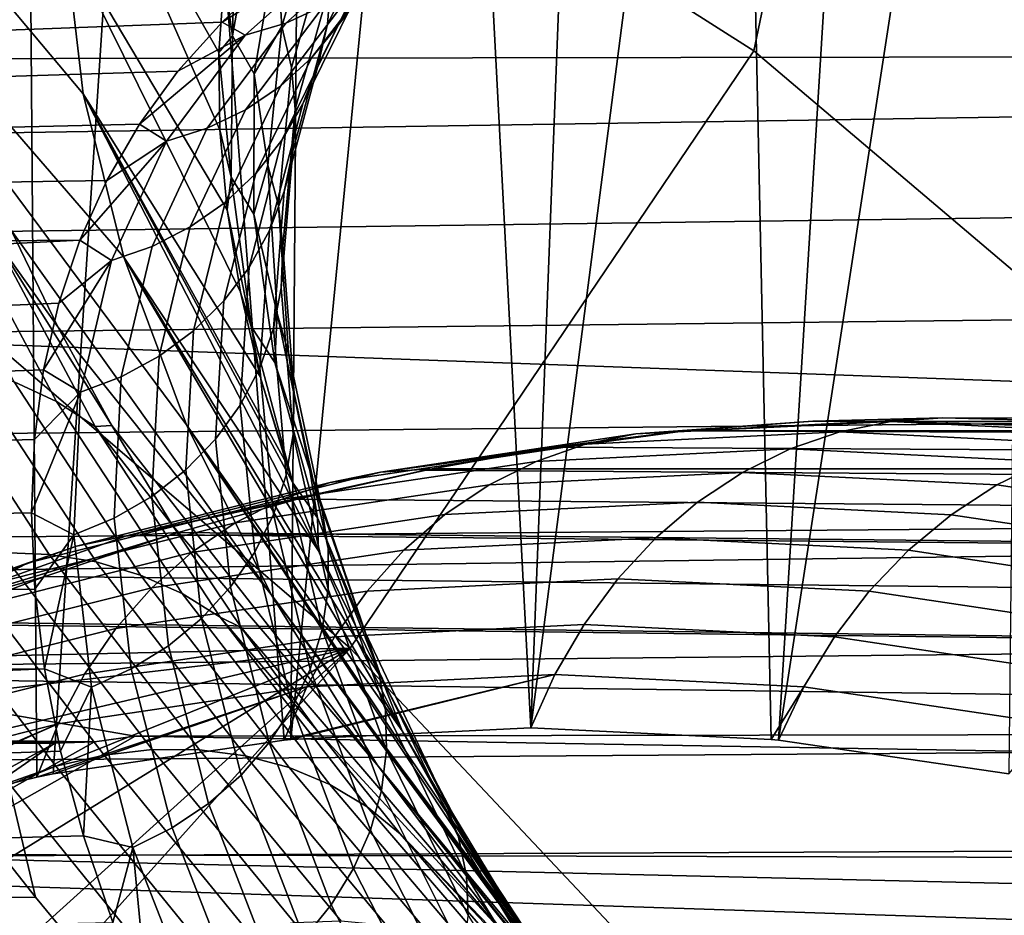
# Model space of a CAD drawing. Header units: metres. Extents: x -240 to 45, y -77 to 27.
# Tile 495 of 656: x -177.698 to -176.764, y 5.378 to 6.228. Entities that reach past the tile are written whole.
import ezdxf

# ---------------------------------------------------------------- set-up
doc = ezdxf.new("R2010")
doc.units = ezdxf.units.M
doc.layers.add('solid_102011X2', color=7, linetype='CONTINUOUS')

msp = doc.modelspace()

# ---------------------------------------------------------------- linework, layer by layer
at = {"layer": 'solid_102011X2'}
for points in [[(-177.384277, 5.631658, 304.724884), (-178.125336, 6.26721, 304.048279), (-178.01207, 6.840441, 304.676178), (-177.001266, 6.198217, 305.697357)], [(-177.001266, 6.198217, 305.697357), (-178.01207, 6.840441, 304.676178), (-176.882492, 6.765562, 306.317352)], [(-176.260422, 5.570299, 306.36084), (-177.001266, 6.198217, 305.697357), (-176.882492, 6.765562, 306.317352), (-175.864029, 6.130936, 307.328949)], [(-175.864029, 6.130936, 307.328949), (-176.882492, 6.765562, 306.317352), (-175.739716, 6.692486, 307.94101)], [(-177.504028, 6.266969, 291.256989), (-177.509003, 6.196555, 291.062134), (-177.651291, 6.447867, 291.197632), (-177.626053, 6.579275, 291.578094)], [(-177.819366, 6.373904, 290.398529), (-177.839737, 6.532369, 290.778656), (-177.655167, 6.306584, 290.818359), (-177.637802, 6.157432, 290.442566)], [(-177.348022, 6.494355, 294.985748), (-177.262375, 6.498573, 295.128296), (-177.212769, 5.555875, 295.210846), (-177.44075, 5.54488, 294.831451)], [(-177.262375, 6.498573, 295.128296), (-177.176544, 6.5, 295.271149), (-177.212769, 5.555875, 295.210846)], [(-177.090729, 6.498575, 295.413971), (-177.212769, 5.555875, 295.210846), (-177.176544, 6.5, 295.271149)], [(-177.090729, 6.498575, 295.413971), (-177.005081, 6.494358, 295.556488), (-176.984802, 5.54488, 295.59024), (-177.212769, 5.555875, 295.210846)], [(-177.518814, 6.477532, 294.701508), (-177.433487, 6.487346, 294.843506), (-177.44075, 5.54488, 294.831451), (-177.447083, 5.544262, 294.820892)], [(-177.348022, 6.494355, 294.985748), (-177.44075, 5.54488, 294.831451), (-177.433487, 6.487346, 294.843506)], [(-177.005081, 6.494358, 295.556488), (-176.919617, 6.487349, 295.69873), (-176.977768, 5.544192, 295.601959), (-176.984802, 5.54488, 295.59024)], [(-176.83429, 6.477536, 295.840759), (-176.977768, 5.544192, 295.601959), (-176.919617, 6.487349, 295.69873)], [(-177.604034, 6.46491, 294.559692), (-177.518814, 6.477532, 294.701508), (-177.447083, 5.544262, 294.820892), (-177.666428, 5.512226, 294.455841)], [(-176.749084, 6.464914, 295.982574), (-176.759125, 5.512225, 295.965851), (-176.977768, 5.544192, 295.601959), (-176.83429, 6.477536, 295.840759)], [(-177.68895, 6.449529, 294.418335), (-177.604034, 6.46491, 294.559692), (-177.666428, 5.512226, 294.455841), (-177.681732, 5.509223, 294.430389)], [(-177.773468, 6.43143, 294.27771), (-177.68895, 6.449529, 294.418335), (-177.681732, 5.509223, 294.430389), (-177.889053, 5.458401, 294.085327)], [(-176.252045, 6.367915, 345.920898), (-178.068878, 6.439284, 344.531738), (-178.229309, 5.938097, 344.71344), (-176.408203, 5.872274, 346.102661)], [(-177.508087, 6.123306, 290.867432), (-177.501266, 6.04747, 290.67334), (-177.655167, 6.306584, 290.818359), (-177.651291, 6.447867, 291.197632)], [(-177.509003, 6.196555, 291.062134), (-177.508087, 6.123306, 290.867432), (-177.651291, 6.447867, 291.197632)], [(-177.775223, 6.205659, 290.01886), (-177.819366, 6.373904, 290.398529), (-177.637802, 6.157432, 290.442566), (-177.599289, 6.002419, 290.072388)], [(-177.350784, 6.332348, 292.216492), (-177.405991, 6.223546, 291.835175), (-177.402802, 6.263298, 291.822327), (-177.346832, 6.372315, 292.204559)], [(-177.320511, 6.319519, 292.635162), (-177.39592, 6.222575, 292.25531), (-177.37558, 6.25674, 292.242096), (-177.299698, 6.353388, 292.621918)], [(-177.473953, 6.337422, 291.525085), (-177.495926, 6.212463, 291.15329), (-177.493332, 6.33434, 291.451355)], [(-177.475449, 6.176534, 291.161072), (-177.495926, 6.212463, 291.15329), (-177.473953, 6.337422, 291.525085), (-177.454422, 6.300753, 291.531525)], [(-177.413834, 6.342721, 291.798706), (-177.449249, 6.221346, 291.414551), (-177.454422, 6.300753, 291.531525)], [(-177.405441, 6.303283, 291.810089), (-177.440033, 6.182539, 291.427368), (-177.449249, 6.221346, 291.414551), (-177.413834, 6.342721, 291.798706)], [(-177.495926, 6.212463, 291.15329), (-177.504028, 6.266969, 291.256989), (-177.493332, 6.33434, 291.451355)], [(-177.360428, 6.293571, 292.229095), (-177.414917, 6.184802, 291.848389), (-177.405991, 6.223546, 291.835175), (-177.350784, 6.332348, 292.216492)], [(-177.348511, 6.310327, 293.069153), (-177.445358, 6.224403, 292.687805), (-177.409058, 6.241108, 292.675201), (-177.312363, 6.326304, 293.055267)], [(-177.346024, 6.289134, 292.648621), (-177.421082, 6.191741, 292.268402), (-177.39592, 6.222575, 292.25531), (-177.320511, 6.319519, 292.635162)], [(-177.386795, 6.299777, 293.08252), (-177.483917, 6.213039, 292.699646), (-177.445358, 6.224403, 292.687805), (-177.348511, 6.310327, 293.069153)], [(-177.48851, 5.969352, 290.480408), (-177.469833, 5.889295, 290.289215), (-177.637802, 6.157432, 290.442566), (-177.655167, 6.306584, 290.818359)], [(-177.501266, 6.04747, 290.67334), (-177.48851, 5.969352, 290.480408), (-177.655167, 6.306584, 290.818359)], [(-177.386795, 6.299777, 293.08252), (-177.475235, 6.254811, 292.911407), (-177.506027, 6.225569, 292.785858)], [(-177.386795, 6.299777, 293.08252), (-177.506027, 6.225569, 292.785858), (-177.483917, 6.213039, 292.699646)], [(-177.449249, 6.221346, 291.414551), (-177.475449, 6.176534, 291.161072), (-177.454422, 6.300753, 291.531525)], [(-177.402802, 6.263298, 291.822327), (-177.436569, 6.142999, 291.440796), (-177.440033, 6.182539, 291.427368), (-177.405441, 6.303283, 291.810089)], [(-172.924713, 6.298069, 298.676453), (-179.152237, 6.274087, 302.465759), (-179.0466, 6.188803, 302.566711), (-172.724335, 6.198757, 298.749054)], [(-177.375732, 6.262825, 292.662048), (-177.450562, 6.164839, 292.281158), (-177.421082, 6.191741, 292.268402), (-177.346024, 6.289134, 292.648621)], [(-177.37558, 6.25674, 292.242096), (-177.429428, 6.147823, 291.861725), (-177.414917, 6.184802, 291.848389), (-177.360428, 6.293571, 292.229095)], [(-178.407257, 5.609113, 303.15036), (-178.494873, 5.695514, 303.072998), (-178.125336, 6.26721, 304.048279), (-177.384277, 5.631658, 304.724884)], [(-177.495926, 6.212463, 291.15329), (-177.509003, 6.196555, 291.062134), (-177.504028, 6.266969, 291.256989)], [(-177.409058, 6.241108, 292.675201), (-177.483795, 6.142395, 292.293304), (-177.450562, 6.164839, 292.281158), (-177.375732, 6.262825, 292.662048)], [(-177.405991, 6.223546, 291.835175), (-177.438965, 6.103496, 291.454529), (-177.436569, 6.142999, 291.440796), (-177.402802, 6.263298, 291.822327)], [(-178.432098, 6.190853, 293.181549), (-177.506027, 6.225569, 292.785858), (-177.475235, 6.254811, 292.911407), (-178.351791, 6.22998, 293.315186)], [(-177.39592, 6.222575, 292.25531), (-177.449249, 6.113328, 291.874878), (-177.429428, 6.147823, 291.861725), (-177.37558, 6.25674, 292.242096)], [(-177.445358, 6.224403, 292.687805), (-177.520111, 6.124847, 292.304657), (-177.483795, 6.142395, 292.293304), (-177.409058, 6.241108, 292.675201)], [(-178.511703, 6.149262, 293.049072), (-177.547852, 6.178827, 292.596771), (-177.506027, 6.225569, 292.785858), (-178.432098, 6.190853, 293.181549)], [(-177.483917, 6.213039, 292.699646), (-177.558823, 6.112536, 292.314941), (-177.520111, 6.124847, 292.304657), (-177.445358, 6.224403, 292.687805)], [(-177.483917, 6.213039, 292.699646), (-177.506027, 6.225569, 292.785858), (-177.547852, 6.178827, 292.596771)], [(-177.449249, 6.221346, 291.414551), (-177.462463, 6.089693, 291.032227), (-177.475449, 6.176534, 291.161072)], [(-177.421082, 6.191741, 292.268402), (-177.473953, 6.081992, 291.887634), (-177.449249, 6.113328, 291.874878), (-177.39592, 6.222575, 292.25531)], [(-177.440033, 6.182539, 291.427368), (-177.452438, 6.051583, 291.046448), (-177.462463, 6.089693, 291.032227), (-177.449249, 6.221346, 291.414551)], [(-177.414917, 6.184802, 291.848389), (-177.447159, 6.0648, 291.468353), (-177.438965, 6.103496, 291.454529), (-177.405991, 6.223546, 291.835175)], [(-177.743851, 6.11799, 289.828796), (-177.775223, 6.205659, 290.01886), (-177.599289, 6.002419, 290.072388), (-177.539764, 5.843543, 289.710052)], [(-177.483917, 6.213039, 292.699646), (-177.547852, 6.178827, 292.596771), (-177.58432, 6.128723, 292.407013)], [(-177.483917, 6.213039, 292.699646), (-177.58432, 6.128723, 292.407013), (-177.558823, 6.112536, 292.314941)], [(-177.495926, 6.212463, 291.15329), (-177.497314, 6.07852, 290.783966), (-177.509003, 6.196555, 291.062134)], [(-177.475922, 6.043401, 290.79306), (-177.497314, 6.07852, 290.783966), (-177.495926, 6.212463, 291.15329), (-177.475449, 6.176534, 291.161072)], [(-172.724335, 6.198757, 298.749054), (-179.0466, 6.188803, 302.566711), (-178.941681, 6.1013, 302.665619)], [(-172.724335, 6.198757, 298.749054), (-178.941681, 6.1013, 302.665619), (-178.837616, 6.011714, 302.762482), (-172.521652, 6.097496, 298.815002)], [(-177.497314, 6.07852, 290.783966), (-177.508087, 6.123306, 290.867432), (-177.509003, 6.196555, 291.062134)], [(-176.790131, 5.000841, 305.225067), (-177.384277, 5.631658, 304.724884), (-177.001266, 6.198217, 305.697357), (-176.260422, 5.570299, 306.36084)], [(-177.450562, 6.164839, 292.281158), (-177.503098, 6.054426, 291.899719), (-177.473953, 6.081992, 291.887634), (-177.421082, 6.191741, 292.268402)], [(-178.59053, 6.105274, 292.917877), (-177.58432, 6.128723, 292.407013), (-177.547852, 6.178827, 292.596771), (-178.511703, 6.149262, 293.049072)], [(-177.429428, 6.147823, 291.861725), (-177.460968, 6.027666, 291.481995), (-177.447159, 6.0648, 291.468353), (-177.414917, 6.184802, 291.848389)], [(-177.436569, 6.142999, 291.440796), (-177.448166, 6.012537, 291.061035), (-177.452438, 6.051583, 291.046448), (-177.440033, 6.182539, 291.427368)], [(-177.462463, 6.089693, 291.032227), (-177.475922, 6.043401, 290.79306), (-177.475449, 6.176534, 291.161072)], [(-177.483795, 6.142395, 292.293304), (-177.536102, 6.031166, 291.910919), (-177.503098, 6.054426, 291.899719), (-177.450562, 6.164839, 292.281158)], [(-177.414581, 5.723922, 289.911987), (-177.599289, 6.002419, 290.072388), (-177.637802, 6.157432, 290.442566)], [(-177.438736, 5.788494, 290.056671), (-177.414581, 5.723922, 289.911987), (-177.637802, 6.157432, 290.442566)], [(-177.44519, 5.807389, 290.099609), (-177.438736, 5.788494, 290.056671), (-177.637802, 6.157432, 290.442566)], [(-177.469833, 5.889295, 290.289215), (-177.44519, 5.807389, 290.099609), (-177.637802, 6.157432, 290.442566)], [(-177.520111, 6.124847, 292.304657), (-177.572327, 6.012667, 291.92099), (-177.536102, 6.031166, 291.910919), (-177.483795, 6.142395, 292.293304)], [(-177.449249, 6.113328, 291.874878), (-177.480164, 5.992819, 291.495148), (-177.460968, 6.027666, 291.481995), (-177.429428, 6.147823, 291.861725)], [(-177.438965, 6.103496, 291.454529), (-177.449753, 5.973318, 291.075684), (-177.448166, 6.012537, 291.061035), (-177.436569, 6.142999, 291.440796)], [(-178.668655, 6.058805, 292.787872), (-177.615387, 6.075311, 292.216614), (-177.58432, 6.128723, 292.407013), (-178.59053, 6.105274, 292.917877)], [(-177.558823, 6.112536, 292.314941), (-177.58432, 6.128723, 292.407013), (-177.615387, 6.075311, 292.216614)], [(-177.558823, 6.112536, 292.314941), (-177.611053, 5.99929, 291.929749), (-177.572327, 6.012667, 291.92099), (-177.520111, 6.124847, 292.304657)], [(-177.497314, 6.07852, 290.783966), (-177.501266, 6.04747, 290.67334), (-177.508087, 6.123306, 290.867432)], [(-177.706085, 6.028161, 289.63855), (-177.743851, 6.11799, 289.828796), (-177.539764, 5.843543, 289.710052), (-177.459473, 5.682556, 289.356506)], [(-177.558823, 6.112536, 292.314941), (-177.615387, 6.075311, 292.216614), (-177.640991, 6.018631, 292.025452)], [(-177.558823, 6.112536, 292.314941), (-177.640991, 6.018631, 292.025452), (-177.611053, 5.99929, 291.929749)], [(-177.473953, 6.081992, 291.887634), (-177.504349, 5.960938, 291.507568), (-177.480164, 5.992819, 291.495148), (-177.449249, 6.113328, 291.874878)], [(-177.447159, 6.0648, 291.468353), (-177.457153, 5.934688, 291.090118), (-177.449753, 5.973318, 291.075684), (-177.438965, 6.103496, 291.454529)], [(-172.521652, 6.097496, 298.815002), (-178.837616, 6.011714, 302.762482), (-178.734436, 5.920009, 302.8573), (-172.31665, 5.994461, 298.874268)], [(-177.462463, 6.089693, 291.032227), (-177.453598, 5.948964, 290.652893), (-177.475922, 6.043401, 290.79306)], [(-177.452438, 6.051583, 291.046448), (-177.44278, 5.911613, 290.668488), (-177.453598, 5.948964, 290.652893), (-177.462463, 6.089693, 291.032227)], [(-178.745956, 6.009986, 292.65918), (-177.640991, 6.018631, 292.025452), (-177.615387, 6.075311, 292.216614), (-178.668655, 6.058805, 292.787872)], [(-177.503098, 6.054426, 291.899719), (-177.533035, 5.932646, 291.519012), (-177.504349, 5.960938, 291.507568), (-177.473953, 6.081992, 291.887634)], [(-177.497314, 6.07852, 290.783966), (-177.478241, 5.936756, 290.418121), (-177.501266, 6.04747, 290.67334)], [(-177.455948, 5.902518, 290.428467), (-177.478241, 5.936756, 290.418121), (-177.497314, 6.07852, 290.783966), (-177.475922, 6.043401, 290.79306)], [(-177.759827, 6.046215, 289.522797), (-177.663086, 5.865429, 289.153809), (-177.703186, 5.884206, 289.132507), (-177.800507, 6.06619, 289.503815)], [(-177.460968, 6.027666, 291.481995), (-177.47023, 5.897403, 291.104065), (-177.457153, 5.934688, 291.090118), (-177.447159, 6.0648, 291.468353)], [(-177.72258, 6.021518, 289.543243), (-177.626389, 5.841871, 289.176483), (-177.663086, 5.865429, 289.153809), (-177.759827, 6.046215, 289.522797)], [(-177.536102, 6.031166, 291.910919), (-177.565704, 5.908494, 291.529297), (-177.533035, 5.932646, 291.519012), (-177.503098, 6.054426, 291.899719)], [(-177.478241, 5.936756, 290.418121), (-177.48851, 5.969352, 290.480408), (-177.501266, 6.04747, 290.67334)], [(-177.448166, 6.012537, 291.061035), (-177.437698, 5.873112, 290.684235), (-177.44278, 5.911613, 290.668488), (-177.452438, 6.051583, 291.046448)], [(-177.453598, 5.948964, 290.652893), (-177.455948, 5.902518, 290.428467), (-177.475922, 6.043401, 290.79306)], [(-177.72258, 6.021518, 289.543243), (-177.706085, 6.028161, 289.63855), (-177.661743, 5.936324, 289.44809)], [(-177.661743, 5.936324, 289.44809), (-177.706085, 6.028161, 289.63855), (-177.459473, 5.682556, 289.356506)], [(-177.572327, 6.012667, 291.92099), (-177.601685, 5.888952, 291.538177), (-177.565704, 5.908494, 291.529297), (-177.536102, 6.031166, 291.910919)], [(-177.480164, 5.992819, 291.495148), (-177.488708, 5.862189, 291.117249), (-177.47023, 5.897403, 291.104065), (-177.460968, 6.027666, 291.481995)], [(-178.897781, 5.905663, 292.406525), (-177.661026, 5.958728, 291.833557), (-177.640991, 6.018631, 292.025452), (-178.822327, 5.95897, 292.532104)], [(-178.745956, 6.009986, 292.65918), (-178.822327, 5.95897, 292.532104), (-177.640991, 6.018631, 292.025452)], [(-177.72258, 6.021518, 289.543243), (-177.661743, 5.936324, 289.44809), (-177.610687, 5.842704, 289.257477)], [(-177.72258, 6.021518, 289.543243), (-177.610687, 5.842704, 289.257477), (-177.626389, 5.841871, 289.176483)], [(-177.611053, 5.99929, 291.929749), (-177.640991, 6.018631, 292.025452), (-177.661026, 5.958728, 291.833557)], [(-177.611053, 5.99929, 291.929749), (-177.640289, 5.874403, 291.545471), (-177.601685, 5.888952, 291.538177), (-177.572327, 6.012667, 291.92099)], [(-177.449753, 5.973318, 291.075684), (-177.438461, 5.834211, 290.699768), (-177.437698, 5.873112, 290.684235), (-177.448166, 6.012537, 291.061035)], [(-177.335159, 5.552964, 289.542236), (-177.539764, 5.843543, 289.710052), (-177.599289, 6.002419, 290.072388)], [(-177.377914, 5.639011, 289.726074), (-177.335159, 5.552964, 289.542236), (-177.599289, 6.002419, 290.072388)], [(-177.414581, 5.723922, 289.911987), (-177.377914, 5.639011, 289.726074), (-177.599289, 6.002419, 290.072388)], [(-172.31665, 5.994461, 298.874268), (-178.734436, 5.920009, 302.8573), (-178.632172, 5.826201, 302.950134), (-172.109497, 5.889991, 298.926666)], [(-177.611053, 5.99929, 291.929749), (-177.661026, 5.958728, 291.833557), (-177.67543, 5.895627, 291.640869)], [(-177.611053, 5.99929, 291.929749), (-177.67543, 5.895627, 291.640869), (-177.640289, 5.874403, 291.545471)], [(-177.504349, 5.960938, 291.507568), (-177.512268, 5.829733, 291.129395), (-177.488708, 5.862189, 291.117249), (-177.480164, 5.992819, 291.495148)], [(-177.457153, 5.934688, 291.090118), (-177.445038, 5.795671, 290.714813), (-177.438461, 5.834211, 290.699768), (-177.449753, 5.973318, 291.075684)], [(-177.478241, 5.936756, 290.418121), (-177.469833, 5.889295, 290.289215), (-177.48851, 5.969352, 290.480408)], [(-178.972321, 5.850144, 292.282471), (-177.67543, 5.895627, 291.640869), (-177.661026, 5.958728, 291.833557), (-178.897781, 5.905663, 292.406525)], [(-177.533035, 5.932646, 291.519012), (-177.540405, 5.800669, 291.140259), (-177.512268, 5.829733, 291.129395), (-177.504349, 5.960938, 291.507568)], [(-177.453598, 5.948964, 290.652893), (-177.422745, 5.800519, 290.277679), (-177.455948, 5.902518, 290.428467)], [(-177.44278, 5.911613, 290.668488), (-177.411163, 5.763984, 290.294617), (-177.422745, 5.800519, 290.277679), (-177.453598, 5.948964, 290.652893)], [(-176.408203, 5.872274, 346.102661), (-178.229309, 5.938097, 344.71344), (-178.376648, 5.427757, 344.88028), (-176.551605, 5.367584, 346.269531)], [(-177.610687, 5.842704, 289.257477), (-177.661743, 5.936324, 289.44809), (-177.459473, 5.682556, 289.356506), (-177.358765, 5.520969, 289.011627)], [(-177.478241, 5.936756, 290.418121), (-177.438736, 5.788494, 290.056671), (-177.469833, 5.889295, 290.289215)], [(-177.415527, 5.755196, 290.068329), (-177.438736, 5.788494, 290.056671), (-177.478241, 5.936756, 290.418121), (-177.455948, 5.902518, 290.428467)], [(-177.47023, 5.897403, 291.104065), (-177.457306, 5.758242, 290.729095), (-177.445038, 5.795671, 290.714813), (-177.457153, 5.934688, 291.090118)], [(-177.565704, 5.908494, 291.529297), (-177.572601, 5.775563, 291.149689), (-177.540405, 5.800669, 291.140259), (-177.533035, 5.932646, 291.519012)], [(-177.791199, 5.906353, 289.095245), (-177.669952, 5.720454, 288.727203), (-177.715744, 5.722165, 288.709473), (-177.837769, 5.90939, 289.079865)], [(-177.746109, 5.897916, 289.112885), (-177.62561, 5.71333, 288.747162), (-177.669952, 5.720454, 288.727203), (-177.791199, 5.906353, 289.095245)], [(-177.601685, 5.888952, 291.538177), (-177.608231, 5.754904, 291.15744), (-177.572601, 5.775563, 291.149689), (-177.565704, 5.908494, 291.529297)], [(-177.437698, 5.873112, 290.684235), (-177.405289, 5.726073, 290.311462), (-177.411163, 5.763984, 290.294617), (-177.44278, 5.911613, 290.668488)], [(-177.703186, 5.884206, 289.132507), (-177.583405, 5.7009, 288.769043), (-177.62561, 5.71333, 288.747162), (-177.746109, 5.897916, 289.112885)], [(-177.488708, 5.862189, 291.117249), (-177.475021, 5.722655, 290.74234), (-177.457306, 5.758242, 290.729095), (-177.47023, 5.897403, 291.104065)], [(-177.422745, 5.800519, 290.277679), (-177.415527, 5.755196, 290.068329), (-177.455948, 5.902518, 290.428467)], [(-179.045822, 5.79259, 292.160156), (-177.684097, 5.829354, 291.447266), (-177.67543, 5.895627, 291.640869), (-178.972321, 5.850144, 292.282471)], [(-172.109497, 5.889991, 298.926666), (-178.632172, 5.826201, 302.950134), (-178.531067, 5.730503, 303.040802), (-171.900177, 5.784288, 298.972198)], [(-177.640289, 5.874403, 291.545471), (-177.67543, 5.895627, 291.640869), (-177.684097, 5.829354, 291.447266)], [(-177.640289, 5.874403, 291.545471), (-177.646576, 5.739096, 291.163361), (-177.608231, 5.754904, 291.15744), (-177.601685, 5.888952, 291.538177)], [(-177.469833, 5.889295, 290.289215), (-177.438736, 5.788494, 290.056671), (-177.44519, 5.807389, 290.099609)], [(-177.663086, 5.865429, 289.153809), (-177.543961, 5.683351, 288.792542), (-177.583405, 5.7009, 288.769043), (-177.703186, 5.884206, 289.132507)], [(-177.640289, 5.874403, 291.545471), (-177.684097, 5.829354, 291.447266), (-177.686935, 5.759883, 291.252655)], [(-177.640289, 5.874403, 291.545471), (-177.686935, 5.759883, 291.252655), (-177.646576, 5.739096, 291.163361)], [(-177.438461, 5.834211, 290.699768), (-177.405212, 5.687526, 290.327881), (-177.405289, 5.726073, 290.311462), (-177.437698, 5.873112, 290.684235)], [(-177.626389, 5.841871, 289.176483), (-177.507904, 5.660948, 288.817261), (-177.543961, 5.683351, 288.792542), (-177.663086, 5.865429, 289.153809)], [(-177.512268, 5.829733, 291.129395), (-177.497849, 5.689603, 290.754242), (-177.475021, 5.722655, 290.74234), (-177.488708, 5.862189, 291.117249)], [(-177.113159, 5.834726, 294.602997), (-176.822205, 5.85, 294.976166), (-176.945419, 5.846892, 294.771118)], [(-176.871231, 5.846718, 295.005615), (-176.822205, 5.85, 294.976166), (-177.113159, 5.834726, 294.602997)], [(-176.822205, 5.85, 294.976166), (-173.163132, 5.846958, 292.501465), (-173.28479, 5.837852, 292.299011), (-176.945419, 5.846892, 294.771118)], [(-176.871231, 5.846718, 295.005615), (-176.699005, 5.846892, 295.181213), (-176.822205, 5.85, 294.976166)], [(-176.699005, 5.846892, 295.181213), (-173.041245, 5.85, 292.704346), (-173.163132, 5.846958, 292.501465), (-176.822205, 5.85, 294.976166)], [(-177.626389, 5.841871, 289.176483), (-177.610687, 5.842704, 289.257477), (-177.55278, 5.747509, 289.06665)], [(-177.507904, 5.660948, 288.817261), (-177.626389, 5.841871, 289.176483), (-177.55278, 5.747509, 289.06665), (-177.48793, 5.651037, 288.87561)], [(-177.55278, 5.747509, 289.06665), (-177.610687, 5.842704, 289.257477), (-177.358765, 5.520969, 289.011627)], [(-177.231277, 5.378395, 289.180145), (-177.459473, 5.682556, 289.356506), (-177.539764, 5.843543, 289.710052)], [(-177.286285, 5.465998, 289.360229), (-177.231277, 5.378395, 289.180145), (-177.539764, 5.843543, 289.710052)], [(-177.335159, 5.552964, 289.542236), (-177.286285, 5.465998, 289.360229), (-177.539764, 5.843543, 289.710052)], [(-176.919617, 5.836915, 295.034698), (-176.871231, 5.846718, 295.005615), (-177.113159, 5.834726, 294.602997), (-177.161285, 5.824936, 294.632507)], [(-177.113159, 5.834726, 294.602997), (-176.945419, 5.846892, 294.771118), (-177.064224, 5.838004, 294.573395)], [(-177.064224, 5.838004, 294.573395), (-176.945419, 5.846892, 294.771118), (-173.28479, 5.837852, 292.299011)], [(-176.677216, 5.824863, 295.43811), (-176.628586, 5.834654, 295.409485), (-176.871231, 5.846718, 295.005615), (-176.919617, 5.836915, 295.034698)], [(-176.871231, 5.846718, 295.005615), (-176.579468, 5.837932, 295.380157), (-176.699005, 5.846892, 295.181213)], [(-176.628586, 5.834654, 295.409485), (-176.579468, 5.837932, 295.380157), (-176.871231, 5.846718, 295.005615)], [(-177.445038, 5.795671, 290.714813), (-177.410934, 5.649095, 290.343567), (-177.405212, 5.687526, 290.327881), (-177.438461, 5.834211, 290.699768)], [(-177.355453, 5.798546, 294.199738), (-177.40332, 5.788794, 294.229675), (-177.161285, 5.824936, 294.632507), (-177.113159, 5.834726, 294.602997)], [(-177.355453, 5.798546, 294.199738), (-177.064224, 5.838004, 294.573395), (-177.068375, 5.837588, 294.566467)], [(-177.355453, 5.798546, 294.199738), (-177.113159, 5.834726, 294.602997), (-177.064224, 5.838004, 294.573395)], [(-177.355453, 5.798546, 294.199738), (-177.068375, 5.837588, 294.566467), (-177.19101, 5.822114, 294.362396)], [(-176.966721, 5.820719, 295.062988), (-176.919617, 5.836915, 295.034698), (-177.161285, 5.824936, 294.632507), (-177.207962, 5.808761, 294.661499)], [(-177.068375, 5.837588, 294.566467), (-173.406097, 5.822709, 292.097137), (-173.526886, 5.801563, 291.896088), (-177.19101, 5.822114, 294.362396)], [(-177.064224, 5.838004, 294.573395), (-173.28479, 5.837852, 292.299011), (-173.406097, 5.822709, 292.097137), (-177.068375, 5.837588, 294.566467)], [(-176.724747, 5.808689, 295.465698), (-176.677216, 5.824863, 295.43811), (-176.919617, 5.836915, 295.034698), (-176.966721, 5.820719, 295.062988)], [(-179.11824, 5.733016, 292.039612), (-177.686935, 5.759883, 291.252655), (-177.684097, 5.829354, 291.447266), (-179.045822, 5.79259, 292.160156)], [(-177.540405, 5.800669, 291.140259), (-177.525345, 5.659732, 290.764618), (-177.497849, 5.689603, 290.754242), (-177.512268, 5.829733, 291.129395)], [(-177.40332, 5.788794, 294.229675), (-177.44957, 5.772684, 294.259399), (-177.207962, 5.808761, 294.661499), (-177.161285, 5.824936, 294.632507)], [(-177.355453, 5.798546, 294.199738), (-177.19101, 5.822114, 294.362396), (-177.306625, 5.801809, 294.169983)], [(-177.306625, 5.801809, 294.169983), (-177.19101, 5.822114, 294.362396), (-173.526886, 5.801563, 291.896088)], [(-177.011932, 5.798343, 295.090149), (-176.966721, 5.820719, 295.062988), (-177.207962, 5.808761, 294.661499), (-177.252579, 5.786415, 294.689636)], [(-176.770554, 5.786343, 295.491882), (-176.724747, 5.808689, 295.465698), (-176.966721, 5.820719, 295.062988), (-177.011932, 5.798343, 295.090149)], [(-177.44957, 5.772684, 294.259399), (-177.493607, 5.750426, 294.288513), (-177.252579, 5.786415, 294.689636), (-177.207962, 5.808761, 294.661499)], [(-176.724747, 5.808689, 295.465698), (-176.770554, 5.786343, 295.491882), (-176.529526, 5.750281, 295.893005), (-176.483139, 5.772539, 295.867798)], [(-177.596542, 5.738076, 293.798492), (-177.64415, 5.728389, 293.828857), (-177.40332, 5.788794, 294.229675), (-177.355453, 5.798546, 294.199738)], [(-177.596542, 5.738076, 293.798492), (-177.306625, 5.801809, 294.169983), (-177.313065, 5.800512, 294.159241)], [(-177.596542, 5.738076, 293.798492), (-177.355453, 5.798546, 294.199738), (-177.306625, 5.801809, 294.169983)], [(-177.596542, 5.738076, 293.798492), (-177.313065, 5.800512, 294.159241), (-177.434372, 5.772847, 293.957367)], [(-177.572601, 5.775563, 291.149689), (-177.556961, 5.633624, 290.773224), (-177.525345, 5.659732, 290.764618), (-177.540405, 5.800669, 291.140259)], [(-177.457306, 5.758242, 290.729095), (-177.422348, 5.611529, 290.358185), (-177.410934, 5.649095, 290.343567), (-177.445038, 5.795671, 290.714813)], [(-177.313065, 5.800512, 294.159241), (-173.646927, 5.774482, 291.69632), (-173.766098, 5.741533, 291.497955), (-177.434372, 5.772847, 293.957367)], [(-177.422745, 5.800519, 290.277679), (-177.369812, 5.645919, 289.907684), (-177.415527, 5.755196, 290.068329)], [(-177.411163, 5.763984, 290.294617), (-177.357529, 5.610251, 289.925903), (-177.369812, 5.645919, 289.907684), (-177.422745, 5.800519, 290.277679)], [(-177.306625, 5.801809, 294.169983), (-173.526886, 5.801563, 291.896088), (-173.646927, 5.774482, 291.69632), (-177.313065, 5.800512, 294.159241)], [(-177.054642, 5.770082, 295.115814), (-177.011932, 5.798343, 295.090149), (-177.252579, 5.786415, 294.689636), (-177.294556, 5.75819, 294.716553)], [(-176.814011, 5.758119, 295.516327), (-176.770554, 5.786343, 295.491882), (-177.011932, 5.798343, 295.090149), (-177.054642, 5.770082, 295.115814)], [(-177.64415, 5.728389, 293.828857), (-177.689972, 5.712386, 293.859314), (-177.44957, 5.772684, 294.259399), (-177.40332, 5.788794, 294.229675)], [(-177.493607, 5.750426, 294.288513), (-177.534836, 5.722312, 294.316681), (-177.294556, 5.75819, 294.716553), (-177.252579, 5.786415, 294.689636)], [(-177.415527, 5.755196, 290.068329), (-177.414581, 5.723922, 289.911987), (-177.438736, 5.788494, 290.056671)], [(-176.770554, 5.786343, 295.491882), (-176.814011, 5.758119, 295.516327), (-176.573746, 5.722169, 295.916199), (-176.529526, 5.750281, 295.893005)], [(-171.900177, 5.784288, 298.972198), (-178.531067, 5.730503, 303.040802), (-178.494873, 5.695514, 303.072998)], [(-171.900177, 5.784288, 298.972198), (-178.494873, 5.695514, 303.072998), (-178.407257, 5.609113, 303.15036), (-171.688843, 5.677717, 299.010651)], [(-177.608231, 5.754904, 291.15744), (-177.592087, 5.611788, 290.779907), (-177.556961, 5.633624, 290.773224), (-177.572601, 5.775563, 291.149689)], [(-177.689972, 5.712386, 293.859314), (-177.733398, 5.690277, 293.889435), (-177.493607, 5.750426, 294.288513), (-177.44957, 5.772684, 294.259399)], [(-177.596542, 5.738076, 293.798492), (-177.434372, 5.772847, 293.957367), (-177.547791, 5.741312, 293.768585)], [(-177.434372, 5.772847, 293.957367), (-173.766098, 5.741533, 291.497955), (-173.884171, 5.702837, 291.301483), (-177.547791, 5.741312, 293.768585)], [(-177.094315, 5.736305, 295.139648), (-177.054642, 5.770082, 295.115814), (-177.294556, 5.75819, 294.716553), (-177.333328, 5.724458, 294.741852)], [(-176.854568, 5.724386, 295.538666), (-176.814011, 5.758119, 295.516327), (-177.054642, 5.770082, 295.115814), (-177.094315, 5.736305, 295.139648)], [(-179.189621, 5.67138, 291.920807), (-177.683792, 5.687394, 291.057312), (-177.686935, 5.759883, 291.252655), (-179.11824, 5.733016, 292.039612)], [(-177.646576, 5.739096, 291.163361), (-177.686935, 5.759883, 291.252655), (-177.683792, 5.687394, 291.057312)], [(-177.534836, 5.722312, 294.316681), (-177.572708, 5.688714, 294.343475), (-177.333328, 5.724458, 294.741852), (-177.294556, 5.75819, 294.716553)], [(-177.475021, 5.722655, 290.74234), (-177.439224, 5.575562, 290.37149), (-177.422348, 5.611529, 290.358185), (-177.457306, 5.758242, 290.729095)], [(-177.405289, 5.726073, 290.311462), (-177.350845, 5.572972, 289.943817), (-177.357529, 5.610251, 289.925903), (-177.411163, 5.763984, 290.294617)], [(-176.814011, 5.758119, 295.516327), (-176.854568, 5.724386, 295.538666), (-176.615189, 5.68857, 295.937042), (-176.573746, 5.722169, 295.916199)], [(-177.733398, 5.690277, 293.889435), (-177.77388, 5.662353, 293.918823), (-177.534836, 5.722312, 294.316681), (-177.493607, 5.750426, 294.288513)], [(-177.646576, 5.739096, 291.163361), (-177.630035, 5.59465, 290.784576), (-177.592087, 5.611788, 290.779907), (-177.608231, 5.754904, 291.15744)], [(-177.48793, 5.651037, 288.87561), (-177.55278, 5.747509, 289.06665), (-177.358765, 5.520969, 289.011627), (-177.238037, 5.360283, 288.675201)], [(-177.415527, 5.755196, 290.068329), (-177.354507, 5.602923, 289.713531), (-177.414581, 5.723922, 289.911987)], [(-177.369812, 5.645919, 289.907684), (-177.354507, 5.602923, 289.713531), (-177.415527, 5.755196, 290.068329)], [(-177.8358, 5.653174, 293.40033), (-177.883148, 5.64358, 293.431122), (-177.64415, 5.728389, 293.828857), (-177.596542, 5.738076, 293.798492)], [(-177.8358, 5.653174, 293.40033), (-177.547791, 5.741312, 293.768585), (-177.554749, 5.7392, 293.757019)], [(-177.8358, 5.653174, 293.40033), (-177.596542, 5.738076, 293.798492), (-177.547791, 5.741312, 293.768585)], [(-177.8358, 5.653174, 293.40033), (-177.554749, 5.7392, 293.757019), (-177.674042, 5.699669, 293.558472)], [(-177.646576, 5.739096, 291.163361), (-177.683792, 5.687394, 291.057312), (-177.674591, 5.611948, 290.861298)], [(-177.646576, 5.739096, 291.163361), (-177.674591, 5.611948, 290.861298), (-177.630035, 5.59465, 290.784576)], [(-177.554749, 5.7392, 293.757019), (-173.884171, 5.702837, 291.301483), (-174.001022, 5.65848, 291.106995), (-177.674042, 5.699669, 293.558472)], [(-177.554749, 5.7392, 293.757019), (-177.547791, 5.741312, 293.768585), (-173.884171, 5.702837, 291.301483)], [(-177.130402, 5.697457, 295.161346), (-177.094315, 5.736305, 295.139648), (-177.333328, 5.724458, 294.741852), (-177.368408, 5.68566, 294.765228)], [(-176.891678, 5.685589, 295.558655), (-176.854568, 5.724386, 295.538666), (-177.094315, 5.736305, 295.139648), (-177.130402, 5.697457, 295.161346)], [(-177.883148, 5.64358, 293.431122), (-177.928528, 5.627731, 293.46228), (-177.689972, 5.712386, 293.859314), (-177.64415, 5.728389, 293.828857)], [(-177.77388, 5.662353, 293.918823), (-177.810867, 5.628978, 293.947113), (-177.572708, 5.688714, 294.343475), (-177.534836, 5.722312, 294.316681)], [(-177.715744, 5.722165, 288.709473), (-177.572311, 5.535304, 288.347504), (-177.617981, 5.530119, 288.330109), (-177.762329, 5.718435, 288.694275)], [(-177.669952, 5.720454, 288.727203), (-177.527374, 5.535049, 288.367401), (-177.572311, 5.535304, 288.347504), (-177.715744, 5.722165, 288.709473)], [(-177.62561, 5.71333, 288.747162), (-177.483856, 5.529358, 288.389496), (-177.527374, 5.535049, 288.367401), (-177.669952, 5.720454, 288.727203)], [(-177.572708, 5.688714, 294.343475), (-177.60675, 5.650069, 294.368561), (-177.368408, 5.68566, 294.765228), (-177.333328, 5.724458, 294.741852)], [(-177.497849, 5.689603, 290.754242), (-177.461243, 5.541894, 290.383179), (-177.439224, 5.575562, 290.37149), (-177.475021, 5.722655, 290.74234)], [(-177.354507, 5.602923, 289.713531), (-177.377914, 5.639011, 289.726074), (-177.414581, 5.723922, 289.911987)], [(-177.405212, 5.687526, 290.327881), (-177.349915, 5.534807, 289.96109), (-177.350845, 5.572972, 289.943817), (-177.405289, 5.726073, 290.311462)], [(-176.854568, 5.724386, 295.538666), (-176.891678, 5.685589, 295.558655), (-176.653336, 5.649927, 295.955322), (-176.615189, 5.68857, 295.937042)], [(-177.928528, 5.627731, 293.46228), (-177.971359, 5.605834, 293.493378), (-177.733398, 5.690277, 293.889435), (-177.689972, 5.712386, 293.859314)], [(-177.762329, 5.718435, 288.694275), (-177.617981, 5.530119, 288.330109), (-177.663696, 5.519573, 288.315491), (-177.808975, 5.709322, 288.681793)], [(-177.583405, 5.7009, 288.769043), (-177.442413, 5.518317, 288.413483), (-177.483856, 5.529358, 288.389496), (-177.62561, 5.71333, 288.747162)], [(-177.808975, 5.709322, 288.681793), (-177.663696, 5.519573, 288.315491), (-177.708771, 5.503823, 288.303894), (-177.84787, 5.684964, 288.65274)], [(-177.543961, 5.683351, 288.792542), (-177.403671, 5.502093, 288.438995), (-177.442413, 5.518317, 288.413483), (-177.583405, 5.7009, 288.769043)], [(-177.8358, 5.653174, 293.40033), (-177.674042, 5.699669, 293.558472), (-177.78714, 5.656381, 293.37027)], [(-177.674042, 5.699669, 293.558472), (-174.001022, 5.65848, 291.106995), (-174.116455, 5.608599, 290.914886), (-177.78714, 5.656381, 293.37027)], [(-177.162445, 5.654047, 295.180603), (-177.130402, 5.697457, 295.161346), (-177.368408, 5.68566, 294.765228), (-177.399307, 5.642307, 294.786407)], [(-176.924866, 5.642236, 295.575989), (-176.891678, 5.685589, 295.558655), (-177.130402, 5.697457, 295.161346), (-177.162445, 5.654047, 295.180603)], [(-179.259964, 5.607799, 291.803741), (-177.674591, 5.611948, 290.861298), (-177.683792, 5.687394, 291.057312), (-179.189621, 5.67138, 291.920807)], [(-177.810867, 5.628978, 293.947113), (-177.843887, 5.590592, 293.973907), (-177.60675, 5.650069, 294.368561), (-177.572708, 5.688714, 294.343475)], [(-177.60675, 5.650069, 294.368561), (-177.63652, 5.606888, 294.391632), (-177.399307, 5.642307, 294.786407), (-177.368408, 5.68566, 294.765228)], [(-177.507904, 5.660948, 288.817261), (-177.36821, 5.48093, 288.465637), (-177.403671, 5.502093, 288.438995), (-177.543961, 5.683351, 288.792542)], [(-177.525345, 5.659732, 290.764618), (-177.487976, 5.511183, 290.393066), (-177.461243, 5.541894, 290.383179), (-177.497849, 5.689603, 290.754242)], [(-177.102844, 5.20256, 288.82608), (-177.358765, 5.520969, 289.011627), (-177.459473, 5.682556, 289.356506)], [(-177.170105, 5.29045, 289.002014), (-177.102844, 5.20256, 288.82608), (-177.459473, 5.682556, 289.356506)], [(-177.231277, 5.378395, 289.180145), (-177.170105, 5.29045, 289.002014), (-177.459473, 5.682556, 289.356506)], [(-177.410934, 5.649095, 290.343567), (-177.354752, 5.496501, 289.977356), (-177.349915, 5.534807, 289.96109), (-177.405212, 5.687526, 290.327881)], [(-176.891678, 5.685589, 295.558655), (-176.924866, 5.642236, 295.575989), (-176.687668, 5.606746, 295.970764), (-176.653336, 5.649927, 295.955322)], [(-171.688843, 5.677717, 299.010651), (-178.407257, 5.609113, 303.15036), (-178.320602, 5.52128, 303.226105), (-171.475479, 5.570521, 299.042023)], [(-177.792068, 5.654364, 293.362061), (-174.116455, 5.608599, 290.914886), (-174.230347, 5.55332, 290.725342), (-177.90863, 5.603425, 293.16806)], [(-177.792068, 5.654364, 293.362061), (-177.78714, 5.656381, 293.37027), (-174.116455, 5.608599, 290.914886)], [(-177.556961, 5.633624, 290.773224), (-177.51889, 5.484028, 290.40094), (-177.487976, 5.511183, 290.393066), (-177.525345, 5.659732, 290.764618)], [(-177.507904, 5.660948, 288.817261), (-177.48793, 5.651037, 288.87561), (-177.416031, 5.553599, 288.684235)], [(-177.36821, 5.48093, 288.465637), (-177.507904, 5.660948, 288.817261), (-177.416031, 5.553599, 288.684235), (-177.336868, 5.455429, 288.492706)], [(-177.190018, 5.606646, 295.197174), (-177.162445, 5.654047, 295.180603), (-177.399307, 5.642307, 294.786407), (-177.425644, 5.594967, 294.805054)], [(-176.953705, 5.594897, 295.590485), (-176.924866, 5.642236, 295.575989), (-177.162445, 5.654047, 295.180603), (-177.190018, 5.606646, 295.197174)], [(-177.843887, 5.590592, 293.973907), (-177.872482, 5.5477, 293.998901), (-177.63652, 5.606888, 294.391632), (-177.60675, 5.650069, 294.368561)], [(-177.416031, 5.553599, 288.684235), (-177.48793, 5.651037, 288.87561), (-177.238037, 5.360283, 288.675201)], [(-177.422348, 5.611529, 290.358185), (-177.36525, 5.458801, 289.99231), (-177.354752, 5.496501, 289.977356), (-177.410934, 5.649095, 290.343567)], [(-177.369812, 5.645919, 289.907684), (-177.294571, 5.486905, 289.543823), (-177.354507, 5.602923, 289.713531)], [(-177.357529, 5.610251, 289.925903), (-177.281586, 5.452151, 289.563293), (-177.294571, 5.486905, 289.543823), (-177.369812, 5.645919, 289.907684)], [(-177.63652, 5.606888, 294.391632), (-177.661591, 5.559735, 294.412354), (-177.425644, 5.594967, 294.805054), (-177.399307, 5.642307, 294.786407)], [(-177.354507, 5.602923, 289.713531), (-177.335159, 5.552964, 289.542236), (-177.377914, 5.639011, 289.726074)], [(-176.924866, 5.642236, 295.575989), (-176.953705, 5.594897, 295.590485), (-176.717743, 5.559594, 295.983185), (-176.687668, 5.606746, 295.970764)], [(-178.320602, 5.52128, 303.226105), (-178.407257, 5.609113, 303.15036), (-177.384277, 5.631658, 304.724884)], [(-178.235077, 5.432183, 303.30014), (-178.320602, 5.52128, 303.226105), (-177.384277, 5.631658, 304.724884)], [(-178.139252, 5.329337, 303.382263), (-178.235077, 5.432183, 303.30014), (-177.384277, 5.631658, 304.724884)], [(-178.044891, 5.224812, 303.46225), (-178.139252, 5.329337, 303.382263), (-177.384277, 5.631658, 304.724884)], [(-177.952194, 5.118827, 303.540039), (-178.044891, 5.224812, 303.46225), (-177.384277, 5.631658, 304.724884)], [(-177.899643, 5.057237, 303.583771), (-177.952194, 5.118827, 303.540039), (-177.384277, 5.631658, 304.724884)], [(-177.790649, 4.92571, 303.673676), (-177.899643, 5.057237, 303.583771), (-177.384277, 5.631658, 304.724884), (-176.790131, 5.000841, 305.225067)], [(-177.592087, 5.611788, 290.779907), (-177.553406, 5.460957, 290.406647), (-177.51889, 5.484028, 290.40094), (-177.556961, 5.633624, 290.773224)], [(-179.397507, 5.47485, 291.574829), (-177.659195, 5.533942, 290.665436), (-177.674591, 5.611948, 290.861298), (-179.329254, 5.542314, 291.688446)], [(-179.259964, 5.607799, 291.803741), (-179.329254, 5.542314, 291.688446), (-177.674591, 5.611948, 290.861298)], [(-177.630035, 5.59465, 290.784576), (-177.674591, 5.611948, 290.861298), (-177.659195, 5.533942, 290.665436)], [(-177.630035, 5.59465, 290.784576), (-177.59082, 5.442422, 290.410065), (-177.553406, 5.460957, 290.406647), (-177.592087, 5.611788, 290.779907)], [(-177.439224, 5.575562, 290.37149), (-177.38121, 5.422443, 290.005676), (-177.36525, 5.458801, 289.99231), (-177.422348, 5.611529, 290.358185)], [(-177.350845, 5.572972, 289.943817), (-177.274124, 5.415537, 289.582245), (-177.281586, 5.452151, 289.563293), (-177.357529, 5.610251, 289.925903)], [(-177.626938, 5.542753, 292.710907), (-178.023651, 5.546966, 292.976624), (-177.90863, 5.603425, 293.16806), (-177.588379, 5.548115, 292.720123)], [(-177.588379, 5.548115, 292.720123), (-177.90863, 5.603425, 293.16806), (-174.230347, 5.55332, 290.725342)], [(-177.872482, 5.5477, 293.998901), (-177.896317, 5.500863, 294.021729), (-177.661591, 5.559735, 294.412354), (-177.63652, 5.606888, 294.391632)], [(-177.190018, 5.606646, 295.197174), (-177.447083, 5.544262, 294.820892), (-177.44075, 5.54488, 294.831451)], [(-177.190018, 5.606646, 295.197174), (-177.425644, 5.594967, 294.805054), (-177.447083, 5.544262, 294.820892)], [(-177.190018, 5.606646, 295.197174), (-177.44075, 5.54488, 294.831451), (-177.212769, 5.555875, 295.210846)], [(-177.354507, 5.602923, 289.713531), (-177.272583, 5.44734, 289.364838), (-177.335159, 5.552964, 289.542236)], [(-177.294571, 5.486905, 289.543823), (-177.272583, 5.44734, 289.364838), (-177.354507, 5.602923, 289.713531)], [(-176.984802, 5.54488, 295.59024), (-176.953705, 5.594897, 295.590485), (-177.190018, 5.606646, 295.197174), (-177.212769, 5.555875, 295.210846)], [(-177.681732, 5.509223, 294.430389), (-177.666428, 5.512226, 294.455841), (-177.425644, 5.594967, 294.805054)], [(-177.661591, 5.559735, 294.412354), (-177.681732, 5.509223, 294.430389), (-177.425644, 5.594967, 294.805054)], [(-177.666428, 5.512226, 294.455841), (-177.447083, 5.544262, 294.820892), (-177.425644, 5.594967, 294.805054)], [(-177.630035, 5.59465, 290.784576), (-177.659195, 5.533942, 290.665436), (-177.637573, 5.45353, 290.469818)], [(-177.630035, 5.59465, 290.784576), (-177.637573, 5.45353, 290.469818), (-177.59082, 5.442422, 290.410065)], [(-176.984802, 5.54488, 295.59024), (-176.977768, 5.544192, 295.601959), (-176.953705, 5.594897, 295.590485)], [(-176.953705, 5.594897, 295.590485), (-176.977768, 5.544192, 295.601959), (-176.759125, 5.512225, 295.965851), (-176.717743, 5.559594, 295.983185)], [(-171.475479, 5.570521, 299.042023), (-178.320602, 5.52128, 303.226105), (-178.235077, 5.432183, 303.30014), (-171.2603, 5.463128, 299.066193)], [(-177.461243, 5.541894, 290.383179), (-177.402344, 5.388137, 290.017181), (-177.38121, 5.422443, 290.005676), (-177.439224, 5.575562, 290.37149)], [(-177.349915, 5.534807, 289.96109), (-177.272324, 5.377778, 289.600311), (-177.274124, 5.415537, 289.582245), (-177.350845, 5.572972, 289.943817)], [(-176.293198, 4.371068, 305.624207), (-176.790131, 5.000841, 305.225067), (-176.260422, 5.570299, 306.36084), (-175.666824, 4.946773, 306.850708)], [(-177.915115, 5.450675, 294.041962), (-177.889053, 5.458401, 294.085327), (-177.661591, 5.559735, 294.412354)], [(-177.896317, 5.500863, 294.021729), (-177.915115, 5.450675, 294.041962), (-177.661591, 5.559735, 294.412354)], [(-177.889053, 5.458401, 294.085327), (-177.681732, 5.509223, 294.430389), (-177.661591, 5.559735, 294.412354)], [(-177.588379, 5.548115, 292.720123), (-174.230347, 5.55332, 290.725342), (-174.342575, 5.4928, 290.538574)], [(-177.336868, 5.455429, 288.492706), (-177.416031, 5.553599, 288.684235), (-177.238037, 5.360283, 288.675201), (-177.097687, 5.201997, 288.347015)], [(-177.272583, 5.44734, 289.364838), (-177.286285, 5.465998, 289.360229), (-177.335159, 5.552964, 289.542236)], [(-177.664612, 5.541282, 292.701111), (-177.70047, 5.54352, 292.691101), (-178.054108, 5.540383, 292.924896)], [(-177.626938, 5.542753, 292.710907), (-178.038742, 5.541398, 292.950989), (-178.023651, 5.546966, 292.976624)], [(-177.626938, 5.542753, 292.710907), (-177.664612, 5.541282, 292.701111), (-178.038742, 5.541398, 292.950989)], [(-177.841583, 5.445063, 292.418732), (-177.70047, 5.54352, 292.691101), (-177.664612, 5.541282, 292.701111)], [(-177.626938, 5.542753, 292.710907), (-177.588379, 5.548115, 292.720123), (-177.787125, 5.435708, 292.389374), (-177.814285, 5.438078, 292.404907)], [(-177.814285, 5.438078, 292.404907), (-177.664612, 5.541282, 292.701111), (-177.626938, 5.542753, 292.710907)], [(-177.588379, 5.548115, 292.720123), (-174.342575, 5.4928, 290.538574), (-174.452988, 5.427185, 290.354797), (-177.787125, 5.435708, 292.389374)], [(-177.487976, 5.511183, 290.393066), (-177.428207, 5.35655, 290.026581), (-177.402344, 5.388137, 290.017181), (-177.461243, 5.541894, 290.383179)], [(-179.464676, 5.405573, 291.463074), (-177.637573, 5.45353, 290.469818), (-177.659195, 5.533942, 290.665436), (-179.397507, 5.47485, 291.574829)], [(-177.664612, 5.541282, 292.701111), (-178.054108, 5.540383, 292.924896), (-178.038742, 5.541398, 292.950989)], [(-177.814285, 5.438078, 292.404907), (-177.841583, 5.445063, 292.418732), (-177.664612, 5.541282, 292.701111)], [(-177.572311, 5.535304, 288.347504), (-177.437347, 5.370849, 288.033478), (-177.482376, 5.363892, 288.015259), (-177.617981, 5.530119, 288.330109)], [(-177.527374, 5.535049, 288.367401), (-177.392929, 5.372402, 288.054291), (-177.437347, 5.370849, 288.033478), (-177.572311, 5.535304, 288.347504)], [(-177.483856, 5.529358, 288.389496), (-177.349777, 5.368528, 288.077362), (-177.392929, 5.372402, 288.054291), (-177.527374, 5.535049, 288.367401)], [(-177.354752, 5.496501, 289.977356), (-177.27623, 5.339609, 289.617126), (-177.272324, 5.377778, 289.600311), (-177.349915, 5.534807, 289.96109)], [(-177.617981, 5.530119, 288.330109), (-177.482376, 5.363892, 288.015259), (-177.527359, 5.351636, 287.999878), (-177.663696, 5.519573, 288.315491)], [(-177.442413, 5.518317, 288.413483), (-177.308578, 5.359286, 288.102386), (-177.349777, 5.368528, 288.077362), (-177.483856, 5.529358, 288.389496)], [(-177.708771, 5.503823, 288.303894), (-177.663696, 5.519573, 288.315491), (-177.527359, 5.351636, 287.999878), (-177.571579, 5.334266, 287.98761)], [(-177.403671, 5.502093, 288.438995), (-177.269928, 5.344814, 288.128937), (-177.308578, 5.359286, 288.102386), (-177.442413, 5.518317, 288.413483)], [(-176.950821, 5.029151, 288.482361), (-177.238037, 5.360283, 288.675201), (-177.358765, 5.520969, 289.011627)], [(-177.029678, 5.115302, 288.652771), (-176.950821, 5.029151, 288.482361), (-177.358765, 5.520969, 289.011627)], [(-177.045395, 5.133391, 288.688599), (-177.029678, 5.115302, 288.652771), (-177.358765, 5.520969, 289.011627)], [(-177.102844, 5.20256, 288.82608), (-177.045395, 5.133391, 288.688599), (-177.358765, 5.520969, 289.011627)], [(-177.51889, 5.484028, 290.40094), (-177.458313, 5.328299, 290.033722), (-177.428207, 5.35655, 290.026581), (-177.487976, 5.511183, 290.393066)], [(-177.708771, 5.503823, 288.303894), (-177.682938, 5.395147, 288.131531), (-177.752487, 5.48313, 288.295441)], [(-177.571579, 5.334266, 287.98761), (-177.614395, 5.312109, 287.978699), (-177.682938, 5.395147, 288.131531), (-177.708771, 5.503823, 288.303894)], [(-177.36821, 5.48093, 288.465637), (-177.234406, 5.325331, 288.156647), (-177.269928, 5.344814, 288.128937), (-177.403671, 5.502093, 288.438995)], [(-177.36525, 5.458801, 289.99231), (-177.285782, 5.301775, 289.632385), (-177.27623, 5.339609, 289.617126), (-177.354752, 5.496501, 289.977356)], [(-177.294571, 5.486905, 289.543823), (-177.196701, 5.325366, 289.18692), (-177.272583, 5.44734, 289.364838)], [(-177.281586, 5.452151, 289.563293), (-177.18306, 5.291563, 289.20755), (-177.196701, 5.325366, 289.18692), (-177.294571, 5.486905, 289.543823)], [(-177.752487, 5.48313, 288.295441), (-177.682938, 5.395147, 288.131531), (-185.418915, 5.37146, 292.747589), (-185.398727, 5.469055, 292.869965)], [(-177.553406, 5.460957, 290.406647), (-177.492065, 5.303935, 290.038452), (-177.458313, 5.328299, 290.033722), (-177.51889, 5.484028, 290.40094)], [(-177.234406, 5.325331, 288.156647), (-177.36821, 5.48093, 288.465637), (-177.336868, 5.455429, 288.492706), (-177.20311, 5.301729, 288.186249)], [(-171.2603, 5.463128, 299.066193), (-178.235077, 5.432183, 303.30014), (-178.139252, 5.329337, 303.382263), (-171.043152, 5.355654, 299.083252)], [(-177.59082, 5.442422, 290.410065), (-177.528809, 5.283934, 290.04071), (-177.492065, 5.303935, 290.038452), (-177.553406, 5.460957, 290.406647)], [(-177.38121, 5.422443, 290.005676), (-177.300751, 5.265014, 289.645813), (-177.285782, 5.301775, 289.632385), (-177.36525, 5.458801, 289.99231)], [(-177.272583, 5.44734, 289.364838), (-177.231277, 5.378395, 289.180145), (-177.286285, 5.465998, 289.360229)], [(-179.530655, 5.33463, 291.353241), (-177.609726, 5.371309, 290.275513), (-177.637573, 5.45353, 290.469818), (-179.464676, 5.405573, 291.463074)], [(-177.59082, 5.442422, 290.410065), (-177.637573, 5.45353, 290.469818), (-177.609726, 5.371309, 290.275513)], [(-176.89003, 4.991804, 287.981537), (-177.336868, 5.455429, 288.492706), (-177.097687, 5.201997, 288.347015)], [(-177.20311, 5.301729, 288.186249), (-177.336868, 5.455429, 288.492706), (-176.89003, 4.991804, 287.981537)], [(-177.274124, 5.415537, 289.582245), (-177.17482, 5.255643, 289.227509), (-177.18306, 5.291563, 289.20755), (-177.281586, 5.452151, 289.563293)], [(-177.59082, 5.442422, 290.410065), (-177.609726, 5.371309, 290.275513), (-177.575638, 5.287515, 290.082703)], [(-177.59082, 5.442422, 290.410065), (-177.575638, 5.287515, 290.082703), (-177.528809, 5.283934, 290.04071)], [(-177.272583, 5.44734, 289.364838), (-177.169556, 5.2902, 289.022949), (-177.231277, 5.378395, 289.180145)], [(-177.196701, 5.325366, 289.18692), (-177.169556, 5.2902, 289.022949), (-177.272583, 5.44734, 289.364838)], [(-177.792358, 5.43248, 292.380646), (-174.561478, 5.356629, 290.174225), (-174.667923, 5.281319, 289.99707), (-177.983017, 5.305195, 292.063324)], [(-177.787125, 5.435708, 292.389374), (-174.452988, 5.427185, 290.354797), (-174.561478, 5.356629, 290.174225), (-177.792358, 5.43248, 292.380646)], [(-176.551605, 5.367584, 346.269531), (-178.376648, 5.427757, 344.88028), (-178.510635, 4.909055, 345.032043), (-176.682022, 4.854626, 346.421326)], [(-177.402344, 5.388137, 290.017181), (-177.320892, 5.230043, 289.657074), (-177.300751, 5.265014, 289.645813), (-177.38121, 5.422443, 290.005676)], [(-177.272324, 5.377778, 289.600311), (-177.17215, 5.218309, 289.246338), (-177.17482, 5.255643, 289.227509), (-177.274124, 5.415537, 289.582245)], [(-177.682938, 5.395147, 288.131531), (-177.614395, 5.312109, 287.978699), (-185.418915, 5.37146, 292.747589)], [(-177.428207, 5.35655, 290.026581), (-177.345779, 5.197545, 289.666016), (-177.320892, 5.230043, 289.657074), (-177.402344, 5.388137, 290.017181)], [(-177.169556, 5.2902, 289.022949), (-177.170105, 5.29045, 289.002014), (-177.231277, 5.378395, 289.180145)]]:
    msp.add_3dface(points, dxfattribs=at)

doc.saveas('drawing.dxf')
